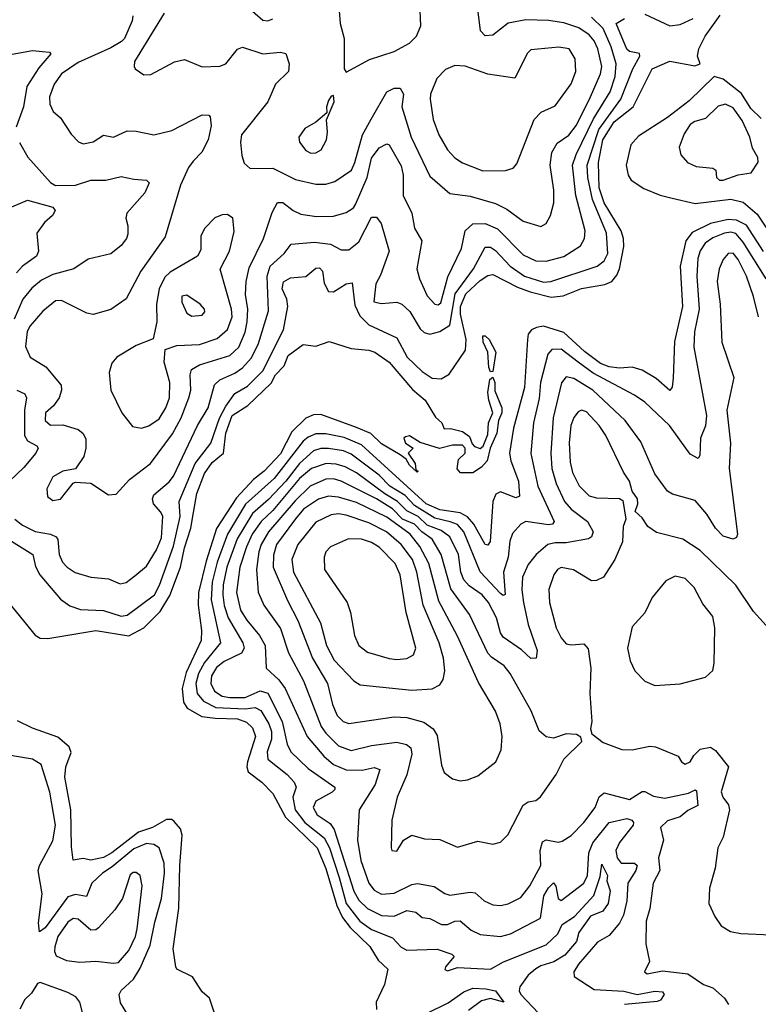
# Model space of a CAD drawing. Extents: x 1268547 to 1425625, y 515768 to 616754.
# Tile 389 of 507: x 1361824 to 1364744, y 591376 to 595270. Entities that reach past the tile are written whole.
import ezdxf

# ---------------------------------------------------------------- set-up
doc = ezdxf.new("R2010")
doc.units = 0

msp = doc.modelspace()

# ---------------------------------------------------------------- linework, layer by layer
at = {"layer": '0CON10XD'}
for points in [[(1362394.8, 595295), (1362278.1, 595105), (1362276, 595085), (1362281.2, 595075), (1362315, 595051.4), (1362342.7, 595052.7), (1362436.7, 595103.3), (1362475, 595112.9), (1362545, 595083.1), (1362615, 595085.6), (1362638.6, 595095), (1362685, 595153.1), (1362705, 595160.9), (1362785, 595134.3), (1362855, 595140.6), (1362875.7, 595135.7), (1362888.8, 595095), (1362886.8, 595065), (1362836, 595015), (1362804.6, 594945), (1362701.5, 594815), (1362696.5, 594785), (1362702.2, 594732.2), (1362712, 594702), (1362735, 594681.2), (1362825, 594682.3), (1362915, 594638.1), (1362995, 594618.8), (1363035, 594618.9), (1363069.9, 594630.1), (1363135.7, 594675), (1363149.2, 594705), (1363179.2, 594815), (1363214.1, 594875.9), (1363275, 594984.5), (1363305, 594998.5), (1363328.6, 594998.6), (1363340.9, 594975), (1363334.4, 594925), (1363372.1, 594805), (1363445, 594650.5), (1363525, 594582.9), (1363605, 594572.2), (1363705, 594542.6), (1363750.1, 594520.1), (1363815, 594473.1), (1363885, 594451.5), (1363905, 594464.3), (1363922.7, 594495), (1363935.3, 594545), (1363935.8, 594595), (1363921.7, 594695), (1363928.1, 594745), (1363949.2, 594780.8), (1363995, 594813.2), (1364025, 594853.2), (1364080.5, 594965), (1364120.2, 595055), (1364125.9, 595085), (1364109.4, 595155), (1364095, 595185.8), (1364075, 595210.4), (1364035, 595237.3), (1363975, 595257), (1363915, 595266.5), (1363825, 595268.8), (1363755, 595255.3), (1363695, 595208), (1363665, 595205.4), (1363645.8, 595225.7), (1363633, 595333)], [(1362725, 595320.8), (1362785, 595268.2), (1362805, 595265.5), (1362825, 595273.5)], [(1363086.7, 595305), (1363091.1, 595255), (1363107.5, 595195), (1363107.5, 595075), (1363115, 595062.5), (1363207.4, 595112.6), (1363305, 595143.3), (1363365, 595176.9), (1363392.9, 595205), (1363409.5, 595245), (1363405.4, 595335)], [(1361770.5, 593220.5), (1361875.8, 593155), (1361887, 593107), (1361903.2, 593075), (1361985, 592978.1), (1362021.9, 592951.9), (1362065, 592937.3), (1362155, 592933.2), (1362225, 592910.7), (1362249.4, 592915), (1362356.5, 592995), (1362376.8, 593033.2), (1362432.2, 593187.8), (1362458.3, 593305), (1362455.2, 593365), (1362518.1, 593515), (1362580, 593595), (1362614.4, 593694.4), (1362638.9, 593741.1), (1362675, 593791.6), (1362725, 593820.2), (1362785, 593880.7), (1362866.9, 594043.1), (1362884.6, 594135), (1362880.4, 594165), (1362862, 594205), (1362866.7, 594233.3), (1362895, 594249), (1362955, 594254.7), (1362995, 594286.5), (1363009, 594289), (1363021.1, 594275), (1363028.2, 594228.2), (1363045, 594194.3), (1363065, 594193.1), (1363115, 594224.6), (1363138.9, 594228.9), (1363149.6, 594140.4), (1363168.9, 594098.9), (1363205, 594063.3), (1363315, 594011.2), (1363355.5, 593935), (1363415, 593878.4), (1363455, 593852.8), (1363490.2, 593849.8), (1363521.7, 593868.3), (1363586.6, 593963.4), (1363589.6, 594005), (1363566.3, 594105), (1363566.9, 594135), (1363587.8, 594185), (1363645, 594238.5), (1363675, 594257.9), (1363695, 594261.7), (1363791.7, 594211.7), (1363842.9, 594192.9), (1363925, 594172.4), (1363972.6, 594177.4), (1364045, 594206.7), (1364138, 594222), (1364165.1, 594234.9), (1364185, 594258.8), (1364196.1, 594285), (1364212.4, 594372.4), (1364211.9, 594405), (1364202.4, 594435), (1364134.3, 594545), (1364115.7, 594605), (1364112.3, 594705), (1364130.2, 594795), (1364175, 594865.4), (1364250, 594925), (1364325, 595075.7), (1364394.6, 595105.4), (1364493, 595087), (1364513.8, 595095), (1364504.2, 595125), (1364509.4, 595155), (1364534.1, 595205), (1364592.8, 595287.2)], [(1361804.7, 593295), (1361835, 593270.7), (1361885, 593245.2), (1361946.2, 593235), (1361968.9, 593225), (1361974.7, 593214.7), (1361980.5, 593155), (1361993.2, 593125), (1362011.1, 593105), (1362043.8, 593083.9), (1362105, 593064.7), (1362175, 593059.1), (1362221.7, 593038.3), (1362245, 593044.6), (1362279.3, 593070.7), (1362325, 593108.8), (1362365, 593173.8), (1362385, 593220.6), (1362390.2, 593305), (1362382.5, 593322.5), (1362352.8, 593355), (1362349.7, 593375), (1362355, 593390.6), (1362415, 593442.2), (1362432.5, 593465), (1362526.9, 593665), (1362569.8, 593735), (1362594.5, 593825.5), (1362615, 593846.2), (1362675, 593872.4), (1362705, 593892.6), (1362739, 593931), (1362767, 593985), (1362807.8, 594117.8), (1362802.2, 594255), (1362814.1, 594295), (1362869.2, 594345), (1362897.9, 594382.1), (1362990.1, 594390.1), (1363052.6, 594382.6), (1363095, 594359.1), (1363125, 594359.7), (1363165, 594391.8), (1363215, 594488.6), (1363235, 594489.2), (1363253.3, 594463.3), (1363284.2, 594355), (1363250.5, 594259.5), (1363232.4, 594225), (1363224.3, 594154.3), (1363255, 594147.8), (1363315, 594152.7), (1363335, 594145.4), (1363366.4, 594116.4), (1363407.5, 594047.5), (1363423.2, 594033.2), (1363445, 594025.6), (1363485, 594036.1), (1363525, 594062), (1363546, 594185), (1363618, 594285), (1363665, 594370), (1363685, 594369.6), (1363705, 594356.9), (1363763.8, 594295), (1363819.7, 594255), (1363895, 594232.2), (1363924.3, 594234.3), (1364107.8, 594295), (1364135, 594316.1), (1364149.5, 594345), (1364144.5, 594425), (1364088.1, 594558.1), (1364070.8, 594645), (1364067.7, 594695), (1364114.3, 594835.7), (1364200.2, 594955), (1364247.9, 595075), (1364275.8, 595125.7), (1364275, 595136.1), (1364235, 595143.8), (1364225, 595153), (1364182.1, 595255), (1364215, 595274.4)], [(1362271.2, 595285), (1362269.3, 595265), (1362237.8, 595195), (1362226.8, 595183.2), (1362185, 595158.5), (1362055, 595100.5), (1361989.3, 595055), (1361960.9, 595015), (1361942.5, 594965), (1361943.8, 594935), (1361957, 594907), (1361985, 594882), (1362027.4, 594817.4), (1362057, 594787), (1362075, 594779.2), (1362115, 594786.5), (1362155, 594812.9), (1362195, 594805.6), (1362249.4, 594830.6), (1362285, 594829.2), (1362355, 594813.8), (1362425, 594831.2), (1362545, 594893.8), (1362571.7, 594891.7), (1362577.5, 594885), (1362580.6, 594850.6), (1362569.8, 594795), (1362544.6, 594745.4), (1362510.3, 594709.7), (1362491, 594685), (1362460.4, 594615), (1362399.3, 594410.7), (1362303.3, 594275), (1362245, 594165.5), (1362185, 594123.6), (1362115, 594103.3), (1362089.3, 594109.3), (1361989.2, 594159.1), (1361965, 594157.4), (1361915, 594117.7), (1361865, 594058.9), (1361853.3, 594036.7), (1361847, 593977), (1361865, 593935.8), (1361927.6, 593897.6), (1361988.5, 593825), (1361989.5, 593805), (1361980, 593775), (1361957.4, 593742.6), (1361926.5, 593715), (1361925.4, 593685.4), (1361946.4, 593666.4), (1361995, 593667.9), (1362055, 593649.5), (1362073.1, 593635), (1362085, 593612.5), (1362085.5, 593575), (1362077.1, 593542.9), (1362045, 593493.8), (1361995, 593484.3), (1361955, 593462.5), (1361931.9, 593415), (1361934.3, 593384.3), (1361955, 593368), (1361985, 593373.1), (1362035, 593436.7), (1362045, 593441.2), (1362105, 593437.1), (1362175, 593391.2), (1362205, 593393.8), (1362258.1, 593451.9), (1362341.2, 593515), (1362428.2, 593631.8), (1362462.2, 593695), (1362492.8, 593775), (1362500.2, 593805), (1362497.5, 593865), (1362503.7, 593886.3), (1362535, 593904.8), (1362655, 593942.3), (1362689.8, 593975), (1362715.6, 594034.4), (1362722.9, 594075), (1362725.9, 594125), (1362717.2, 594182.8), (1362718.9, 594235), (1362731.8, 594288.2), (1362788.1, 594405), (1362822.2, 594507.8), (1362843.3, 594546.7), (1362865, 594546.7), (1362905, 594514.6), (1362935, 594500.4), (1362998, 594492), (1363065, 594492.2), (1363115, 594507.5), (1363143.7, 594526.3), (1363151.7, 594538.3), (1363198.3, 594645), (1363215, 594721.5), (1363245, 594763.6), (1363275, 594778.9), (1363285, 594774.2), (1363331.7, 594691.7), (1363340, 594655), (1363339.7, 594575), (1363374.2, 594504.2), (1363385.5, 594445), (1363414.4, 594395), (1363394, 594285), (1363404.2, 594245), (1363435, 594177.3), (1363465, 594144.8), (1363477.9, 594142.1), (1363489.6, 594150.4), (1363516.5, 594253.5), (1363571.2, 594365), (1363585.3, 594435), (1363615, 594462.5), (1363665, 594463.5), (1363712.7, 594442.7), (1363815, 594340.5), (1363865, 594316.1), (1363905, 594314.3), (1363975, 594333.2), (1364041.1, 594375), (1364057.5, 594405), (1364060.3, 594435), (1364023, 594575), (1364009.8, 594695), (1364023.6, 594736.4), (1364092.3, 594877.7), (1364158.8, 594985), (1364178.7, 595045), (1364181.9, 595095), (1364162.7, 595162.7), (1364131.1, 595235), (1364085, 595280)], [(1364295, 595291.3), (1364395, 595245.8), (1364435, 595250.9), (1364486.2, 595273.8)], [(1361765, 595128.2), (1361875, 595147.8), (1361913.8, 595143.8), (1361941.7, 595141.7), (1361947.5, 595135), (1361900.1, 595079.9), (1361852.5, 595005), (1361839.2, 594925), (1361810.6, 594845)], [(1363655, 594671.6), (1363745, 594673.5), (1363775, 594682.5), (1363789.8, 594700.2), (1363858.6, 594875), (1363885.6, 594904.4), (1363940.7, 594929.3), (1364005, 595016), (1364022.3, 595065), (1364020.4, 595115), (1363997.1, 595155), (1363955, 595160.4), (1363845, 595150.6), (1363832.1, 595137.9), (1363781.3, 595038.7), (1363675, 595053.8), (1363585, 595086.4), (1363545, 595088.1), (1363507.4, 595072.6), (1363472.7, 595037.3), (1363448.2, 594975), (1363447.1, 594955), (1363459.2, 594875), (1363480.8, 594815), (1363515.4, 594755), (1363544, 594724), (1363575, 594704), (1363655, 594671.6)], [(1364755, 594878.8), (1364715, 594918.7), (1364677.2, 594977.2), (1364605, 595034.5), (1364570, 595045), (1364471.3, 594948.7), (1364385, 594883.5), (1364270.5, 594809.5), (1364240.7, 594775), (1364222, 594695), (1364229.7, 594655), (1364241.8, 594635), (1364292.2, 594602.2), (1364356.3, 594576.3), (1364404.3, 594564.3), (1364495, 594543), (1364635, 594560.2), (1364685, 594547.5), (1364740.2, 594500.2), (1364812.7, 594392.7)], [(1362975, 594742.2), (1362995, 594743.3), (1363015.6, 594755), (1363037.7, 594795), (1363041.5, 594825), (1363036.7, 594873.3), (1363066.7, 594945), (1363065, 594970), (1363055, 594967.5), (1363045, 594950), (1363037.5, 594925), (1363038.3, 594901.7), (1362995.5, 594864.5), (1362951.1, 594838.9), (1362927.1, 594805), (1362930, 594785), (1362955, 594752.9), (1362975, 594742.2)], [(1364605, 594634.8), (1364665, 594655.7), (1364715.5, 594664.5), (1364743.7, 594706.3), (1364741.8, 594725), (1364721.9, 594761.9), (1364711.1, 594805), (1364680.4, 594870.4), (1364645, 594920.7), (1364615, 594935.9), (1364585, 594927.9), (1364535, 594879.4), (1364493, 594867), (1364475.3, 594855), (1364451.4, 594818.6), (1364431.8, 594765), (1364437.7, 594735), (1364464.4, 594704.4), (1364498.8, 594688.8), (1364565, 594683.1), (1364575.7, 594675), (1364579.6, 594645), (1364591.4, 594635), (1364605, 594634.8)], [(1361823.8, 594783.8), (1361856, 594726), (1361946.4, 594626.4), (1361965, 594614.1), (1362045, 594615.3), (1362105, 594634.8), (1362165, 594635.2), (1362225, 594650), (1362275, 594638.7), (1362325.6, 594635.6), (1362336, 594625), (1362318.6, 594585), (1362247.5, 594505), (1362243.5, 594485), (1362251.5, 594455), (1362251.5, 594421.5), (1362246.7, 594405), (1362225, 594376.4), (1362185, 594343.5), (1362095, 594323.3), (1362037.5, 594285), (1361955, 594262.2), (1361910.8, 594239.2), (1361871.7, 594208.3), (1361836.6, 594165), (1361802, 594085)], [(1361775, 594521.4), (1361855, 594555.9), (1361955, 594528.1), (1361964.2, 594515), (1361954.3, 594495), (1361921.7, 594468.2), (1361891.9, 594425), (1361897.8, 594355), (1361891.1, 594335), (1361834.9, 594295.1), (1361810.9, 594269.1)], [(1362305, 593654.5), (1362335, 593663.9), (1362375, 593691.5), (1362401.4, 593735), (1362415.7, 593775), (1362417.1, 593835), (1362394.6, 593915), (1362399.2, 593965), (1362445, 593981.3), (1362535, 593984.8), (1362605, 594008.8), (1362646, 594044), (1362663.9, 594095), (1362661.6, 594125), (1362616.9, 594283.1), (1362653.2, 594355), (1362671.7, 594431.7), (1362666.2, 594485), (1362645, 594498.8), (1362625, 594498), (1362595, 594485.6), (1362556.2, 594445), (1362539.6, 594415), (1362540.4, 594359.6), (1362527.1, 594335), (1362419.3, 594270.7), (1362398.4, 594251.6), (1362376.1, 594205), (1362365.2, 594144.8), (1362366.2, 594075), (1362351.7, 594008.3), (1362285, 593981.9), (1362207.5, 593935), (1362188.7, 593911.3), (1362178.1, 593875), (1362184.3, 593805), (1362228.1, 593715), (1362270.7, 593660.7), (1362305, 593654.5)], [(1364765, 594352.7), (1364697.2, 594457.2), (1364657.4, 594477.4), (1364625, 594479.2), (1364555, 594463.4), (1364482.2, 594427.8), (1364457.1, 594395), (1364435.8, 594295), (1364444.2, 594135), (1364413.1, 593996.9), (1364408.1, 593851.9), (1364403.4, 593816.6), (1364395, 593802.9), (1364340.3, 593850.3), (1364285, 593883.7), (1364245, 593895.8), (1364195, 593891.9), (1364155, 593896.7), (1364120.3, 593910.3), (1364057.5, 593957.5), (1363975, 594033.1), (1363895, 594057.5), (1363866.9, 594053.1), (1363847.1, 594042.9), (1363835, 594025.5), (1363831.1, 594005), (1363820.3, 593815), (1363776.2, 593655), (1363761.2, 593555), (1363766.3, 593525), (1363796.6, 593445), (1363800.6, 593385), (1363785, 593379.6), (1363725, 593403.1), (1363706.8, 593393.2), (1363694.8, 593365), (1363683.5, 593206.5), (1363675, 593192.2), (1363665, 593193.8), (1363620.2, 593275), (1363594.4, 593304.4), (1363565, 593319.2), (1363485, 593331.6), (1363431.6, 593355), (1363175, 593588.4), (1363107.5, 593617.5), (1363035, 593631.4), (1362995, 593631.7), (1362965, 593619.5), (1362945, 593603), (1362829.9, 593455), (1362716.4, 593353.6), (1362645, 593235.2), (1362604.3, 593125), (1362584.7, 593045), (1362580.5, 592975), (1362618.3, 592805), (1362555, 592727.6), (1362531, 592685), (1362520.8, 592645), (1362525.8, 592605.8), (1362550.2, 592575), (1362599.4, 592549.4), (1362715, 592544.5), (1362755, 592550), (1362777.9, 592537.9), (1362809.6, 592485), (1362819, 592455), (1362819.4, 592425), (1362802.2, 592375), (1362805.2, 592345.2), (1362881.1, 592285), (1362909.7, 592255), (1362916.8, 592235), (1362904.4, 592195), (1362913.4, 592145), (1362951.9, 592095), (1363027.6, 592035), (1363048.9, 591995), (1363087.5, 591877.5), (1363115.2, 591775.2), (1363168.2, 591705), (1363215, 591671.6), (1363298.6, 591638.6), (1363331.7, 591601.7), (1363355, 591589.7), (1363475, 591594.6), (1363532, 591575), (1363542.2, 591565), (1363508, 591525), (1363504.3, 591514.3), (1363515, 591508), (1363555, 591522.2), (1363685, 591515.2), (1363736.4, 591543.6), (1363905, 591611), (1363951, 591655), (1363968.3, 591691.7), (1364016.9, 591723.1), (1364093.5, 591806.5), (1364118.5, 591881.5), (1364125, 591930.6), (1364148.1, 591885), (1364145.3, 591865), (1364158.4, 591825), (1364151.2, 591775), (1364129.5, 591745), (1364081.3, 591725), (1364035, 591660), (1364025.2, 591624.8), (1363979.4, 591570.6), (1363936.4, 591543.6), (1363885, 591528.4), (1363865, 591516.2), (1363835, 591491), (1363801, 591445), (1363798.9, 591428.9), (1363804.8, 591415), (1363875, 591340.7)], [(1364775, 594244.7), (1364685, 594390.6), (1364655, 594424.8), (1364635, 594430.1), (1364610.4, 594425), (1364565, 594406.9), (1364534.2, 594385.9), (1364514.4, 594355.6), (1364504.9, 594325.1), (1364501.4, 594255), (1364510.7, 594125), (1364492.2, 594035), (1364489.8, 593975), (1364538.8, 593705), (1364535.7, 593664.3), (1364515.3, 593614.7), (1364513.5, 593546.5), (1364506.2, 593535), (1364475, 593551.3), (1364393.5, 593665), (1364295, 593756.7), (1364255, 593784.7), (1364091.7, 593871.7), (1364032.6, 593915), (1363965, 593966.2), (1363928, 593965), (1363912.7, 593947.3), (1363883.7, 593835), (1363878, 593772), (1363855.6, 593675), (1363844.4, 593554.4), (1363872.6, 593425), (1363937.3, 593285), (1363930, 593275), (1363915, 593272.8), (1363824.8, 593285.2), (1363805.3, 593274.7), (1363772.7, 593237.3), (1363762.4, 593207.6), (1363755.7, 593145), (1363736.2, 593085), (1363743.1, 592996.9), (1363735, 592993.2), (1363725, 593000.8), (1363645, 593086.5), (1363579.9, 593245), (1363555, 593273.2), (1363525.7, 593284.3), (1363465, 593298.6), (1363385, 593348.6), (1363347.6, 593387.6), (1363287.3, 593425), (1363245, 593468.1), (1363135, 593552.1), (1363104.2, 593564.2), (1363045, 593574.6), (1363015, 593574), (1362985, 593564.2), (1362929.9, 593515), (1362875.9, 593445), (1362807.5, 593372.5), (1362745, 593317.2), (1362683.6, 593216.4), (1362643, 593105), (1362628.8, 593035), (1362627.7, 592995), (1362633.1, 592953.1), (1362648.9, 592905), (1362705.7, 592805), (1362711.2, 592785), (1362700.4, 592765), (1362631.9, 592731.9), (1362601.8, 592708.2), (1362582.6, 592675), (1362579.4, 592645), (1362594, 592615), (1362625, 592595.2), (1362655, 592589.2), (1362715, 592589.9), (1362775, 592615.2), (1362805, 592606.5), (1362862.3, 592495), (1362882.1, 592405), (1362896.4, 592375), (1362965, 592308.8), (1363069.6, 592235), (1363069.6, 592225), (1363060, 592215), (1362995, 592179.6), (1362984.7, 592155), (1363000.8, 592125), (1363050.9, 592090.9), (1363067.8, 592067.8), (1363145, 591823.8), (1363165, 591787.6), (1363199.7, 591755), (1363255, 591727.3), (1363305, 591724.4), (1363355, 591747.4), (1363390.1, 591740.1), (1363415, 591720), (1363445, 591715.3), (1363492.1, 591692.1), (1363515, 591692.1), (1363545, 591705.6), (1363566, 591706), (1363609.5, 591669.5), (1363645, 591651.8), (1363725, 591644.1), (1363765, 591655.3), (1363883.5, 591716.5), (1363896, 591805), (1363915, 591837.4), (1363935, 591856.4), (1363943.8, 591843.8), (1363952.4, 591795), (1363965, 591786.4), (1364055, 591855.3), (1364068.5, 591885), (1364074.8, 591975), (1364090, 592015), (1364155, 592095.2), (1364225, 592111.1), (1364244.5, 592104.5), (1364251.4, 592095), (1364249.8, 592085), (1364195, 592015.9), (1364181.5, 591985), (1364186.8, 591955), (1364202.5, 591935), (1364254.7, 591934.7), (1364264.7, 591924.7), (1364259.8, 591905), (1364228.4, 591855), (1364224.8, 591785.2), (1364211, 591729), (1364195, 591697.3), (1364155, 591647.8), (1364108.6, 591621.4), (1364033.9, 591535), (1364015.5, 591505), (1364016.3, 591486.3), (1364094.8, 591434.8), (1364212.4, 591427.6), (1364265, 591414.5), (1364335, 591428.6), (1364365.8, 591425), (1364371.8, 591415), (1364357.3, 591392.7), (1364345, 591387.4), (1364215, 591376)], [(1364745.2, 594095.2), (1364725.2, 594175.2), (1364698.1, 594255), (1364665, 594321.6), (1364645, 594346.9), (1364625, 594345.4), (1364605, 594321.1), (1364590, 594285), (1364582.2, 594235), (1364593.9, 594145), (1364599.4, 593995), (1364647.1, 593855), (1364619.6, 593725), (1364634.7, 593595), (1364628.6, 593495), (1364661.8, 593235), (1364657.8, 593222.2), (1364645, 593215.6), (1364605, 593226.8), (1364575, 593259.6), (1364540.8, 593315), (1364495, 593368.7), (1364405, 593393.3), (1364385, 593405.8), (1364335, 593473.8), (1364280, 593600), (1364218, 593685), (1364089.7, 593805), (1364015, 593850.7), (1363985, 593858), (1363966.4, 593833.6), (1363933.3, 593695), (1363923.9, 593555), (1363927.4, 593495), (1363944.4, 593435), (1363978.1, 593365), (1364005, 593334.2), (1364069.1, 593285), (1364090.8, 593245), (1364084.7, 593225.3), (1364072.5, 593217.5), (1363985, 593201.3), (1363941.1, 593201.1)], [(1362505, 594096.7), (1362545, 594101.4), (1362555.5, 594114.5), (1362554.2, 594125), (1362537.1, 594145), (1362485, 594180.8), (1362465, 594175.8), (1362465, 594152.5), (1362485, 594108.6), (1362505, 594096.7)], [(1363685, 593877.5), (1363678.5, 593895), (1363675.5, 593955), (1363656.2, 593995), (1363655, 594020), (1363665, 594019.1), (1363680.8, 594005), (1363706.7, 593955), (1363695, 593878), (1363685, 593877.5)], [(1361763.8, 592985), (1361885, 592835.4), (1361905, 592824.2), (1361935, 592823.4), (1362125, 592853.9), (1362255, 592832.7), (1362315.1, 592864.9), (1362380, 592930), (1362417.8, 592992.2), (1362459.5, 593105), (1362475, 593181.1), (1362500.5, 593259.5), (1362511, 593321), (1362525, 593395.6), (1362554.4, 593475), (1362585, 593518.1), (1362629.8, 593555), (1362638.9, 593635), (1362663.8, 593705), (1362725.5, 593744.5), (1362817.9, 593832.1), (1362835.8, 593865), (1362869.1, 593900.9), (1362885, 593942.2), (1362944.7, 593985.3), (1362995, 593978.9), (1363047.3, 593997.3), (1363135, 593970), (1363205, 593963.3), (1363227.5, 593955), (1363285, 593915.7), (1363377, 593807), (1363426.9, 593765), (1363468.1, 593698.1), (1363492.5, 593675), (1363501.7, 593651.7), (1363527.5, 593652.5), (1363575, 593641.9), (1363602, 593622), (1363612.7, 593592.7), (1363622.6, 593582.6), (1363645, 593574.6), (1363656.8, 593583.2), (1363675, 593630), (1363678, 593675), (1363695.3, 593715), (1363678.4, 593765), (1363675.5, 593795.5), (1363683.1, 593846.9), (1363695, 593856.7), (1363702.3, 593835), (1363702.5, 593802.5), (1363730.9, 593735), (1363730.3, 593715), (1363716.8, 593685), (1363710.7, 593635), (1363684.5, 593575.5), (1363671.8, 593525), (1363650.4, 593499.6), (1363615, 593477.5), (1363567.3, 593477.3), (1363553.1, 593493.1), (1363559.1, 593530.9), (1363585.9, 593555), (1363585.9, 593575.9), (1363575, 593586.8), (1363535, 593587.7), (1363484.4, 593574.4), (1363407.5, 593597.5), (1363365, 593623.8), (1363349.3, 593620.7), (1363342.5, 593615), (1363350, 593595), (1363380, 593575), (1363360, 593555), (1363387.5, 593515), (1363390, 593490), (1363400, 593485), (1363395, 593480), (1363365, 593507.5), (1363351.7, 593531.7), (1363328.8, 593548.8), (1363255, 593593.1), (1363212.8, 593632.8), (1363155, 593657.1), (1363015, 593707.9), (1362985, 593706.9), (1362955, 593693.6), (1362899.7, 593640.2), (1362855, 593552.8), (1362790, 593485), (1362747.9, 593452.1), (1362681.1, 593378.9), (1362602.7, 593257.3), (1362561.4, 593128.6), (1362530.9, 593005), (1362529.3, 592955), (1362542.6, 592855), (1362541.2, 592815), (1362482, 592688), (1362466.6, 592625), (1362471.2, 592571.2), (1362486.7, 592546.7), (1362543.8, 592513.8), (1362597.1, 592507.1), (1362685, 592504.5), (1362721.3, 592491.3), (1362745, 592470), (1362755.9, 592435), (1362725.2, 592335.2), (1362722.1, 592315), (1362727.1, 592295), (1362780.8, 592255), (1362825, 592210), (1362875.6, 592115.6), (1363000, 591995), (1363035, 591913.9), (1363077.6, 591767.6), (1363099.7, 591719.7), (1363130.1, 591680.1), (1363208.6, 591605), (1363241.2, 591551.2), (1363279.6, 591515), (1363265.7, 591455), (1363233, 591385), (1363235, 591356)], [(1361812.6, 593805), (1361845, 593789.6), (1361851.2, 593775), (1361843.2, 593725), (1361842.7, 593625), (1361854.6, 593604.6), (1361892.1, 593585), (1361896.5, 593575), (1361887.8, 593555), (1361840.9, 593499.1), (1361784.2, 593445)], [(1364775, 592874.2), (1364725, 592929.4), (1364655, 593033.1), (1364515, 593170.9), (1364445.2, 593215.2), (1364341.9, 593241.9), (1364307.1, 593265), (1364285, 593300), (1364257.5, 593325), (1364268, 593355), (1364267.1, 593375), (1364245.8, 593405.8), (1364235.6, 593445), (1364211.1, 593481.1), (1364141.4, 593625), (1364114.5, 593664.5), (1364065, 593718.8), (1364045, 593725.4), (1364031.6, 593718.4), (1364015, 593696.7), (1364002.8, 593665), (1363996.4, 593596.4), (1364000.2, 593520.2), (1364009.2, 593479.2), (1364035.8, 593425.8), (1364075, 593387.2), (1364105, 593379.1), (1364195, 593376.7), (1364208.8, 593368.8), (1364220, 593295), (1364210, 593265), (1364209.2, 593235), (1364207.9, 593205), (1364176.8, 593135), (1364132.5, 593065), (1364105, 593051.8), (1364085, 593050.4), (1364014.1, 593094.1), (1363965, 593103.4), (1363950, 593095), (1363935.3, 593075), (1363916, 593016), (1363918.8, 592965), (1363945.3, 592865), (1363964.8, 592824.8), (1363985, 592802.2), (1364005, 592798.2), (1364055, 592802.2), (1364071.8, 592781.8), (1364082.4, 592705), (1364078.2, 592605), (1364085.7, 592495), (1364081.2, 592465), (1364086.4, 592446.4), (1364130.9, 592410.9), (1364205, 592384.4), (1364245, 592381.9), (1364315, 592396.9), (1364337.5, 592395), (1364427.5, 592357.5), (1364441.2, 592335), (1364455, 592325.8), (1364474.2, 592335), (1364489.3, 592360.7), (1364515, 592385.4), (1364555, 592393.4), (1364575, 592379.5), (1364626.4, 592315), (1364597, 592217), (1364604.6, 592195), (1364626.7, 592165), (1364630.9, 592145), (1364605, 592037.5), (1364584.4, 591995), (1364574.2, 591915), (1364551.2, 591835), (1364548.8, 591775), (1364573, 591723), (1364596.8, 591686.8), (1364634.7, 591664.7), (1364675, 591656.2), (1364795, 591651.3)], [(1363941.1, 593201.1), (1363912.5, 593195), (1363865.7, 593154.3), (1363834, 593115), (1363811.9, 593065), (1363808.8, 593015), (1363816.2, 592965), (1363835, 592877.5), (1363869.7, 592775), (1363865.4, 592744.6), (1363845, 592743.6), (1363807.4, 592777.4), (1363735, 592827.5), (1363724.4, 592845), (1363708.9, 592905), (1363678, 592965), (1363652.5, 592995), (1363601, 593031), (1363580, 593055), (1363567.8, 593085), (1363558.4, 593155), (1363524.8, 593225), (1363490.4, 593250.4), (1363435, 593270.4), (1363399.7, 593305), (1363355, 593327.2), (1363318.3, 593365), (1363267.6, 593395), (1363155, 593478), (1363111.4, 593501.4), (1363075, 593512.7), (1363035.1, 593514.9), (1362977.6, 593495), (1362930.7, 593455), (1362825, 593329.2), (1362779.4, 593285), (1362742.8, 593235), (1362721.1, 593185), (1362694.9, 593105), (1362681.1, 593005), (1362697, 592935), (1362722, 592895), (1362772.8, 592835), (1362794.4, 592795), (1362798.9, 592705), (1362848.8, 592658.8), (1362873, 592625), (1362961.2, 592435), (1363027, 592357), (1363065, 592324), (1363115, 592303), (1363178.5, 592301.5), (1363225, 592313.2), (1363247.3, 592305), (1363228.9, 592245), (1363166.7, 592145), (1363159.1, 592025), (1363172.4, 591945), (1363204.8, 591855), (1363225, 591827.8), (1363255, 591812.3), (1363305, 591815.8), (1363375, 591849.5), (1363396.5, 591853.5), (1363462.3, 591842.3), (1363505, 591814), (1363525, 591807.8), (1363605, 591819.2), (1363625, 591816.8), (1363660, 591785), (1363695, 591769.6), (1363725, 591766.8), (1363755, 591773.9), (1363805, 591798.5), (1363841.6, 591845), (1363884.6, 591925), (1363882.4, 591985), (1363891.3, 592018.7), (1363905, 592026.8), (1363952.5, 592017.5), (1363969.2, 592020.8), (1364005, 592044.4), (1364054.7, 592095.3), (1364098.8, 592155), (1364115, 592197.1), (1364135, 592212.4), (1364235, 592186.7), (1364285, 592217.3), (1364295, 592218.2), (1364329.3, 592199.3), (1364375, 592191.7), (1364468.4, 592211.6), (1364495, 592224.2), (1364500, 592220), (1364505, 592162.5), (1364465, 592143.2), (1364435, 592117.1), (1364385, 592101.6), (1364358, 592075), (1364369.7, 592025), (1364349.2, 591955), (1364354.8, 591905.2), (1364328.2, 591855), (1364315.3, 591755), (1364300.3, 591705), (1364299.5, 591615), (1364314.2, 591545.8), (1364294, 591505), (1364305, 591496.2), (1364365, 591509.1), (1364465, 591496.8), (1364528.1, 591455), (1364565, 591440.9), (1364611, 591401), (1364626.8, 591375)], [(1363315, 591981.2), (1363342, 592025), (1363375, 592045.5), (1363425, 592030.8), (1363485, 592027.3), (1363555, 591998.1), (1363635, 592021.5), (1363695, 592009.4), (1363725, 592017.1), (1363753.9, 592046.1), (1363815, 592163.3), (1363835, 592176.4), (1363865, 592181.9), (1363883.1, 592196.9), (1363944.4, 592285), (1363975, 592346.2), (1364046.7, 592415), (1364043, 592433), (1364025, 592443.3), (1363985, 592446.2), (1363935, 592428.8), (1363905, 592434.2), (1363877.2, 592457.2), (1363846.1, 592536.1), (1363762.8, 592685), (1363740, 592715), (1363689, 592749), (1363675.3, 592765), (1363602.5, 592917.5), (1363528.6, 593018.6), (1363490.6, 593155), (1363454.8, 593215), (1363413.9, 593243.9), (1363385, 593274.2), (1363337.4, 593295), (1363298.2, 593335), (1363235, 593374.4), (1363095, 593444.5), (1363065, 593453.8), (1363035, 593453), (1362972.8, 593425), (1362913.1, 593366.9), (1362807.7, 593245), (1362779.3, 593195), (1362770.1, 593165), (1362760.4, 593095), (1362766.3, 593006.3), (1362788.7, 592955), (1362855, 592861.8), (1362886.6, 592766.6), (1362945.7, 592655), (1363016.6, 592475), (1363035, 592448.1), (1363085, 592398.6), (1363135, 592379.8), (1363215, 592399), (1363315, 592413.4), (1363353.2, 592403.2), (1363370.5, 592390.5), (1363373.8, 592365), (1363355, 592284), (1363316.8, 592195), (1363295.5, 592105), (1363292.5, 591995), (1363295, 591983.8), (1363315, 591981.2)], [(1363565, 592260), (1363595, 592264.4), (1363635, 592280), (1363706.7, 592335), (1363727.1, 592382.9), (1363731.2, 592435), (1363723.8, 592485), (1363705.4, 592535), (1363638.4, 592648.4), (1363555, 592831.8), (1363480.7, 592970.7), (1363441.3, 593118.7), (1363406.7, 593186.7), (1363367.7, 593235), (1363275, 593303.1), (1363155, 593360.3), (1363085, 593381.8), (1363045, 593385.2), (1363005, 593373.7), (1362946.4, 593333.6), (1362914.1, 593295.9), (1362840, 593195), (1362828.1, 593151.9), (1362826.8, 593105), (1362882.7, 592972.7), (1362923.4, 592893.4), (1362982.2, 592745), (1363040.5, 592645), (1363061.4, 592561.4), (1363078.7, 592518.7), (1363103.3, 592495), (1363125, 592486.8), (1363305, 592513.2), (1363355, 592510.7), (1363421.9, 592491.9), (1363459.1, 592465), (1363475, 592439.2), (1363491.8, 592321.8), (1363502.3, 592292.3), (1363535, 592267.8), (1363565, 592260)], [(1363375, 592618.2), (1363455, 592623.9), (1363485, 592640), (1363498.8, 592661.2), (1363504.7, 592695.3), (1363500, 592745), (1363482.6, 592805), (1363419.2, 592955), (1363393.7, 593085), (1363376.4, 593135), (1363332.7, 593195), (1363274.3, 593244.3), (1363205, 593280.6), (1363115, 593311), (1363085, 593316), (1363055, 593311.6), (1362995, 593282.5), (1362923.3, 593195), (1362899.6, 593135), (1362907, 593085), (1363013.2, 592885), (1363037.5, 592795), (1363067.2, 592737.2), (1363145.3, 592655.3), (1363169.6, 592639.6), (1363375, 592618.2)], [(1363315, 592739.2), (1363355, 592743.6), (1363381.2, 592758.8), (1363390, 592785), (1363351.4, 592925), (1363328.1, 593075), (1363308.7, 593118.7), (1363245, 593183.7), (1363215, 593201.9), (1363175, 593215.8), (1363123.6, 593216.4), (1363052.9, 593185), (1363034.7, 593165.3), (1363027.3, 593145), (1363028.8, 593095), (1363118.5, 592965), (1363131.8, 592925), (1363147.7, 592835), (1363164.5, 592795), (1363199.3, 592769.3), (1363285, 592743.8), (1363315, 592739.2)], [(1364335, 592636.9), (1364435, 592643.1), (1364535, 592669.2), (1364564.1, 592695.9), (1364570, 592725), (1364572.5, 592865), (1364565, 592910), (1364525, 592960), (1364490, 593025), (1364455, 593060), (1364415, 593068.6), (1364378.7, 593051.3), (1364324.4, 592985), (1364295, 592924), (1364245, 592868.8), (1364226.7, 592785), (1364237.5, 592735), (1364255.8, 592695), (1364295, 592654.3), (1364335, 592636.9)], [(1362593.1, 591345), (1362575, 591400), (1362545, 591426.2), (1362506.7, 591485), (1362445.8, 591515.8), (1362440.8, 591525), (1362430.9, 591595), (1362453, 591757), (1362456.6, 591925), (1362466.5, 592045), (1362459.5, 592069.5), (1362435, 592099.1), (1362425, 592106.6), (1362405, 592106.7), (1362348.9, 592075), (1362293.2, 592056.8), (1362188.2, 591975), (1362155, 591957.3), (1362105, 591945.6), (1362075, 591952.5), (1362036.1, 591946.1), (1362028.8, 591998.8), (1362026.2, 592145), (1362002.4, 592275), (1362006, 592315), (1362027.5, 592372.5), (1362019.2, 592395), (1361975, 592433.1), (1361875, 592467.8), (1361815, 592496.6)], [(1362251.1, 591335), (1362222.3, 591382.3), (1362217.3, 591415), (1362225, 591430.6), (1362274.2, 591475.8), (1362300.5, 591519.5), (1362339.5, 591610.5), (1362359, 591701), (1362384.8, 591795.2), (1362396.2, 591895), (1362394.8, 591934.8), (1362375, 591995.5), (1362355, 592008.6), (1362325, 592011.7), (1362275, 591990.6), (1362190.3, 591919.7), (1362151.4, 591895), (1362108.8, 591855), (1362087.6, 591802.4), (1362045, 591810.7), (1362015, 591801.1), (1361925, 591679.1), (1361902.7, 591662.7), (1361898.7, 591698.7), (1361912.6, 591812.6), (1361897.2, 591905), (1361902.1, 591925), (1361955, 592022.2), (1361966, 592085), (1361942.9, 592215), (1361908.5, 592325), (1361875, 592345.4), (1361725, 592370.4)], [(1362195, 591538.4), (1362215, 591541.6), (1362255, 591589.6), (1362281.3, 591645), (1362288.5, 591675), (1362308.9, 591845), (1362300, 591885), (1362285, 591897.3), (1362272.4, 591897.6), (1362261.2, 591888.8), (1362230.4, 591795), (1362199.6, 591750.4), (1362135, 591678.2), (1362125, 591670.9), (1362105, 591669.6), (1362055, 591713.1), (1362035, 591716.1), (1362015, 591700.7), (1361975.2, 591645), (1361963.5, 591603.5), (1361961.3, 591585), (1361968.2, 591568.2), (1362009, 591549), (1362062.3, 591542.3), (1362125, 591546.9), (1362195, 591538.4)], [(1362077.2, 591322.8), (1362061.9, 591385), (1362045.5, 591405.5), (1362015, 591422.8), (1361905, 591462.9), (1361895, 591458.1), (1361870.2, 591419.8), (1361844.8, 591395.2), (1361825, 591356.7)], [(1363435, 591340.8), (1363518, 591382), (1363579.4, 591425), (1363615, 591439.6), (1363667.4, 591437.4), (1363705, 591428.9), (1363738, 591385), (1363685, 591399.6), (1363649.8, 591390.2), (1363598.7, 591351.3)]]:
    msp.add_lwpolyline(points, dxfattribs=at)

doc.saveas('drawing.dxf')
